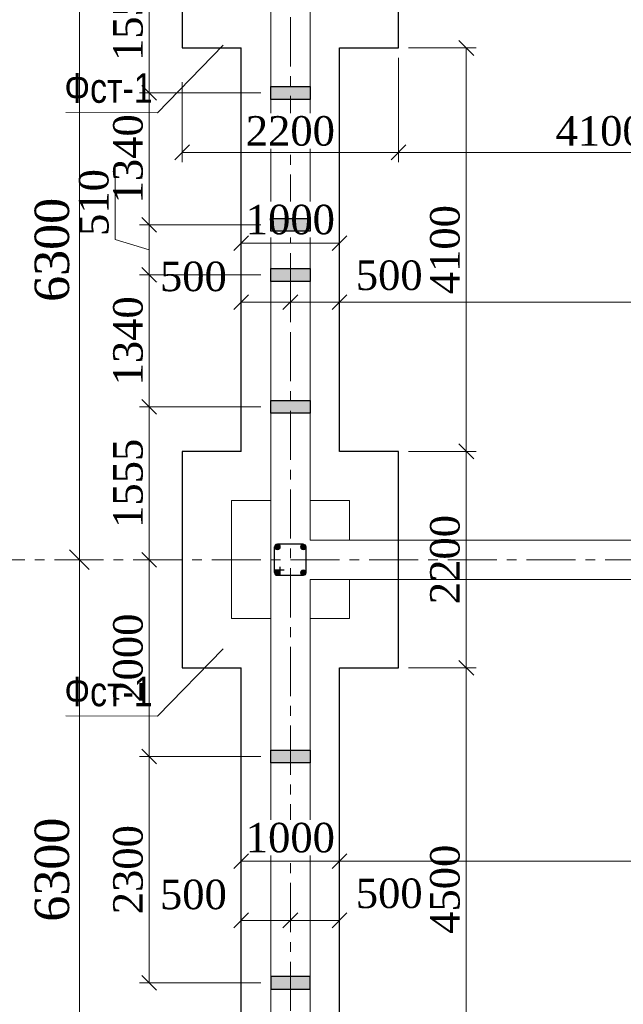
# Model space of a CAD drawing. Header units: millimetres. Extents: x 2063114 to 14983986, y -126020516 to 213791.
# Tile 682 of 731: x 2408245 to 2414384, y -64173 to -54166. Entities that reach past the tile are written whole.
import ezdxf

# ---------------------------------------------------------------- set-up
doc = ezdxf.new("R2010")
doc.units = ezdxf.units.MM
doc.linetypes.add('CENTERX2', pattern=[4, 2.5, -0.5, 0.5, -0.5])
doc.layers.get('Defpoints').update_dxf_attribs({"color": 6, "lineweight": 35})
for name, color, linetype, lineweight in [('.', 7, 'Continuous', 15), ('TEXT', 7, 'Continuous', 30), ('АСО-оси', 24, 'CENTERX2', 20), ('АСО-Размеры-цепочки', 7, 'Continuous', 13), ('раз.нар', 250, 'Continuous', 20), ('Стена', 7, 'Continuous', 35), ('СТЕНЫ', 7, 'Continuous', 20)]:
    doc.layers.add(name, color=color, linetype=linetype, lineweight=lineweight)
doc.layers.add('YQ_DIM', color=3, linetype='Continuous')
doc.styles.add('SIMPLEX', font='times.ttf', dxfattribs={"width": 0.7})
doc.styles.get("Standard").update_dxf_attribs({"font": 'arial.ttf'})
doc.styles.add('stile1', font='ARIALN.TTF')
doc.styles.add('TIMES', font='times.ttf')
doc.styles.add('Times New Roman', font='times.ttf')
doc.dimstyles.new('Dim(100)', dxfattribs={"dimscale": 100, "dimtxt": 3.5, "dimasz": 2, "dimexe": 2, "dimexo": 2, "dimgap": 1, "dimtad": 1, "dimdec": 0, "dimdsep": 46, "dimtxsty": 'SIMPLEX', "dimblk": 'OBLIQUE', "dimcen": 2.5, "dimdle": 1.5, "dimclrd": 256, "dimclre": 256, "dimclrt": 256, "dimadec": 0, "dimazin": 0, "dimtfac": 0.75, "dimtdec": 0, "dimtmove": 1, "dimatfit": 3, "dimfxl": 1, "dimtolj": 1, "dimtzin": 0, "dimlwd": -1, "dimlwe": -1, "dimarcsym": 0})
doc.dimstyles.new('Миржалол100', dxfattribs={"dimtxt": 300, "dimasz": 150, "dimexe": 100, "dimexo": 100, "dimgap": 63, "dimtad": 1, "dimdec": 0, "dimtxsty": 'Times New Roman', "dimblk": 'OBLIQUE', "dimcen": 100, "dimclrd": 256, "dimclre": 256, "dimclrt": 256, "dimadec": 0, "dimazin": 0, "dimtfac": 1, "dimtdec": 0, "dimtmove": 1, "dimatfit": 3, "dimfxl": 800, "dimlwd": 13, "dimlwe": 13, "dimarcsym": 0})

# ---------------------------------------------------------------- blocks, each defined once
blk = doc.blocks.new('_Oblique')
at = {"color": 0, "linetype": 'ByBlock', "lineweight": -2}
blk.add_line((-0.5, -0.5), (0.5, 0.5), dxfattribs=at)
blk = doc.blocks.new('*D4205')
at = {"layer": 'Defpoints', "color": 0, "transparency": 16777216}
for p in [(2408853, -53355), (2408853, -59655), (2408891, -59655)]:
    blk.add_point(p, dxfattribs=at)
at = {"layer": 'АСО-Размеры-цепочки', "transparency": 16777216}
for p, q in [((2408853, -53205), (2408853, -59805)), ((2409053, -53355), (2409053, -53355)), ((2408691, -59655), (2408653, -59655))]:
    blk.add_line(p, q, dxfattribs=at)
at = {"layer": 'АСО-Размеры-цепочки', "transparency": 16777216, "xscale": 200, "yscale": 200, "zscale": 200}
for p, rotation in [((2408853, -53355), 90), ((2408853, -59655), 270)]:
    blk.add_blockref('_Oblique', p, dxfattribs=dict(at, rotation=rotation))
at = {"layer": 'АСО-Размеры-цепочки', "transparency": 16777216, "insert": (2408575, -56505), "char_height": 350, "attachment_point": 5, "rotation": 90, "style": 'TIMES'}
blk.add_mtext('\\A1;6300', dxfattribs=at)
blk = doc.blocks.new('*D4212')
at = {"layer": 'Defpoints', "color": 0, "transparency": 16777216}
for p in [(2409019, -59655), (2408853, -65955), (2408892, -65955)]:
    blk.add_point(p, dxfattribs=at)
at = {"layer": 'АСО-Размеры-цепочки', "transparency": 16777216}
for p, q in [((2408853, -59505), (2408853, -66105)), ((2408819, -59655), (2408653, -59655)), ((2408692, -65955), (2408653, -65955))]:
    blk.add_line(p, q, dxfattribs=at)
at = {"layer": 'АСО-Размеры-цепочки', "transparency": 16777216, "xscale": 200, "yscale": 200, "zscale": 200}
for p, rotation in [((2408853, -59655), 90), ((2408853, -65955), 270)]:
    blk.add_blockref('_Oblique', p, dxfattribs=dict(at, rotation=rotation))
at = {"layer": 'АСО-Размеры-цепочки', "lineweight": 9, "transparency": 16777216, "insert": (2408575, -62805), "char_height": 350, "attachment_point": 5, "rotation": 90, "style": 'TIMES'}
blk.add_mtext('\\A1;6300', dxfattribs=at)
blk = doc.blocks.new('*D4213')
at = {"layer": 'Defpoints', "color": 0, "transparency": 16777216}
for p in [(2408456, -47055), (2408058, -65955), (2408264, -65955)]:
    blk.add_point(p, dxfattribs=at)
at = {"layer": 'АСО-Размеры-цепочки', "transparency": 16777216}
for p, q in [((2408058, -46905), (2408058, -66105)), ((2408256, -47055), (2407858, -47055)), ((2408064, -65955), (2407858, -65955))]:
    blk.add_line(p, q, dxfattribs=at)
at = {"layer": 'АСО-Размеры-цепочки', "transparency": 16777216, "xscale": 200, "yscale": 200, "zscale": 200}
for p, rotation in [((2408058, -47055), 90), ((2408058, -65955), 270)]:
    blk.add_blockref('_Oblique', p, dxfattribs=dict(at, rotation=rotation))
at = {"layer": 'АСО-Размеры-цепочки', "lineweight": 9, "transparency": 16777216, "insert": (2407780, -56505), "char_height": 350, "attachment_point": 5, "rotation": 90, "style": 'TIMES'}
blk.add_mtext('\\A1;18900', dxfattribs=at)
blk = doc.blocks.new('*D4254')
at = {"lineweight": 13, "transparency": 16777216}
for p, q in [((2411498, -62313), (2411498, -62819)), ((2423098, -62313), (2423098, -62819)), ((2411498, -62719), (2423098, -62719))]:
    blk.add_line(p, q, dxfattribs=at)
at = {"layer": 'Defpoints', "color": 0, "linetype": 'ByBlock', "transparency": 16777216}
for p in [(2411498, -62213), (2423098, -62213), (2423098, -62719)]:
    blk.add_point(p, dxfattribs=at)
at = {"linetype": 'ByBlock', "lineweight": 13, "transparency": 16777216, "xscale": 150, "yscale": 150, "zscale": 150, "rotation": 180}
blk.add_blockref('_Oblique', (2411498, -62719), dxfattribs=at)
at = {"linetype": 'ByBlock', "lineweight": 13, "transparency": 16777216, "xscale": 150, "yscale": 150, "zscale": 150}
blk.add_blockref('_Oblique', (2423098, -62719), dxfattribs=at)
at = {"linetype": 'ByBlock', "lineweight": 30, "transparency": 16777216, "insert": (2417298, -62503), "char_height": 300, "attachment_point": 5, "style": 'Times New Roman', "bg_fill": 3, "box_fill_scale": 1.1, "bg_fill_color": 256, "bg_fill_true_color": 13158600, "bg_fill_transparency": 0}
blk.add_mtext('11600', dxfattribs=at)
blk = doc.blocks.new('*D4276')
at = {"lineweight": 13, "transparency": 16777216}
for p, q in [((2410498, -62569), (2410498, -62819)), ((2411498, -62555), (2411498, -62819)), ((2410498, -62719), (2411498, -62719))]:
    blk.add_line(p, q, dxfattribs=at)
at = {"layer": 'Defpoints', "color": 0, "linetype": 'ByBlock', "transparency": 16777216}
for p in [(2410498, -62469), (2411498, -62455), (2411498, -62719)]:
    blk.add_point(p, dxfattribs=at)
at = {"linetype": 'ByBlock', "lineweight": 30, "transparency": 16777216, "insert": (2410998, -62481), "char_height": 300, "attachment_point": 5, "style": 'Times New Roman', "bg_fill": 3, "box_fill_scale": 1.1, "bg_fill_color": 256, "bg_fill_true_color": 13158600, "bg_fill_transparency": 0}
blk.add_mtext('1000', dxfattribs=at)
at = {"linetype": 'ByBlock', "lineweight": 13, "transparency": 16777216, "xscale": 150, "yscale": 150, "zscale": 150, "rotation": 180}
blk.add_blockref('_Oblique', (2410498, -62719), dxfattribs=at)
at = {"linetype": 'ByBlock', "lineweight": 13, "transparency": 16777216, "xscale": 150, "yscale": 150, "zscale": 150}
blk.add_blockref('_Oblique', (2411498, -62719), dxfattribs=at)
blk = doc.blocks.new('*D4277')
at = {"lineweight": 13, "transparency": 16777216}
for p, q in [((2410998, -63109), (2410998, -63420)), ((2411498, -63104), (2411498, -63420)), ((2410998, -63320), (2411498, -63320))]:
    blk.add_line(p, q, dxfattribs=at)
at = {"layer": 'Defpoints', "color": 0, "linetype": 'ByBlock', "transparency": 16777216}
for p in [(2410998, -63009), (2411498, -63004), (2411498, -63320)]:
    blk.add_point(p, dxfattribs=at)
at = {"linetype": 'ByBlock', "lineweight": 13, "transparency": 16777216, "xscale": 150, "yscale": 150, "zscale": 150, "rotation": 180}
blk.add_blockref('_Oblique', (2410998, -63320), dxfattribs=at)
at = {"linetype": 'ByBlock', "lineweight": 13, "transparency": 16777216, "xscale": 150, "yscale": 150, "zscale": 150}
blk.add_blockref('_Oblique', (2411498, -63320), dxfattribs=at)
at = {"linetype": 'ByBlock', "lineweight": 30, "transparency": 16777216, "insert": (2412003, -63047), "char_height": 300, "attachment_point": 5, "style": 'Times New Roman', "bg_fill": 3, "box_fill_scale": 1.1, "bg_fill_color": 256, "bg_fill_true_color": 13158600, "bg_fill_transparency": 0}
blk.add_mtext('500', dxfattribs=at)
blk = doc.blocks.new('*D4278')
at = {"lineweight": 13, "transparency": 16777216}
for p, q in [((2410498, -63120), (2410498, -63420)), ((2410998, -63109), (2410998, -63420)), ((2410998, -63320), (2410498, -63320))]:
    blk.add_line(p, q, dxfattribs=at)
at = {"layer": 'Defpoints', "color": 0, "linetype": 'ByBlock', "transparency": 16777216}
for p in [(2410498, -63020), (2410998, -63009), (2410498, -63320)]:
    blk.add_point(p, dxfattribs=at)
at = {"linetype": 'ByBlock', "lineweight": 13, "transparency": 16777216, "xscale": 150, "yscale": 150, "zscale": 150, "rotation": 180}
blk.add_blockref('_Oblique', (2410498, -63320), dxfattribs=at)
at = {"linetype": 'ByBlock', "lineweight": 13, "transparency": 16777216, "xscale": 150, "yscale": 150, "zscale": 150}
blk.add_blockref('_Oblique', (2410998, -63320), dxfattribs=at)
at = {"linetype": 'ByBlock', "lineweight": 30, "transparency": 16777216, "insert": (2410012, -63059), "char_height": 300, "attachment_point": 5, "style": 'Times New Roman', "bg_fill": 3, "box_fill_scale": 1.1, "bg_fill_color": 256, "bg_fill_true_color": 13158600, "bg_fill_transparency": 0}
blk.add_mtext('500', dxfattribs=at)
blk = doc.blocks.new('*D4293')
at = {"lineweight": 13, "transparency": 16777216}
for p, q in [((2411498, -56540), (2411498, -57137)), ((2438598, -56603), (2438598, -57137)), ((2438598, -57037), (2411498, -57037))]:
    blk.add_line(p, q, dxfattribs=at)
at = {"layer": 'Defpoints', "color": 0, "linetype": 'ByBlock', "transparency": 16777216}
for p in [(2411498, -56440), (2438598, -56503), (2411498, -57037)]:
    blk.add_point(p, dxfattribs=at)
at = {"linetype": 'ByBlock', "lineweight": 13, "transparency": 16777216, "xscale": 150, "yscale": 150, "zscale": 150, "rotation": 180}
blk.add_blockref('_Oblique', (2411498, -57037), dxfattribs=at)
at = {"linetype": 'ByBlock', "lineweight": 13, "transparency": 16777216, "xscale": 150, "yscale": 150, "zscale": 150}
blk.add_blockref('_Oblique', (2438598, -57037), dxfattribs=at)
at = {"linetype": 'ByBlock', "lineweight": 30, "transparency": 16777216, "insert": (2425048, -56821), "char_height": 300, "attachment_point": 5, "style": 'Times New Roman', "bg_fill": 3, "box_fill_scale": 1.1, "bg_fill_color": 256, "bg_fill_true_color": 13158600, "bg_fill_transparency": 0}
blk.add_mtext('27100', dxfattribs=at)
blk = doc.blocks.new('*D4294')
at = {"lineweight": 13, "transparency": 16777216}
for p, q in [((2410498, -56287), (2410498, -56537)), ((2411498, -56272), (2411498, -56537)), ((2410498, -56437), (2411498, -56437))]:
    blk.add_line(p, q, dxfattribs=at)
at = {"layer": 'Defpoints', "color": 0, "linetype": 'ByBlock', "transparency": 16777216}
for p in [(2410498, -56187), (2411498, -56172), (2411498, -56437)]:
    blk.add_point(p, dxfattribs=at)
at = {"linetype": 'ByBlock', "lineweight": 30, "transparency": 16777216, "insert": (2410998, -56199), "char_height": 300, "attachment_point": 5, "style": 'Times New Roman', "bg_fill": 3, "box_fill_scale": 1.1, "bg_fill_color": 256, "bg_fill_true_color": 13158600, "bg_fill_transparency": 0}
blk.add_mtext('1000', dxfattribs=at)
at = {"linetype": 'ByBlock', "lineweight": 13, "transparency": 16777216, "xscale": 150, "yscale": 150, "zscale": 150, "rotation": 180}
blk.add_blockref('_Oblique', (2410498, -56437), dxfattribs=at)
at = {"linetype": 'ByBlock', "lineweight": 13, "transparency": 16777216, "xscale": 150, "yscale": 150, "zscale": 150}
blk.add_blockref('_Oblique', (2411498, -56437), dxfattribs=at)
blk = doc.blocks.new('*D4295')
at = {"lineweight": 13, "transparency": 16777216}
for p, q in [((2410998, -56826), (2410998, -57137)), ((2411498, -56822), (2411498, -57137)), ((2410998, -57037), (2411498, -57037))]:
    blk.add_line(p, q, dxfattribs=at)
at = {"layer": 'Defpoints', "color": 0, "linetype": 'ByBlock', "transparency": 16777216}
for p in [(2410998, -56726), (2411498, -56722), (2411498, -57037)]:
    blk.add_point(p, dxfattribs=at)
at = {"linetype": 'ByBlock', "lineweight": 13, "transparency": 16777216, "xscale": 150, "yscale": 150, "zscale": 150, "rotation": 180}
blk.add_blockref('_Oblique', (2410998, -57037), dxfattribs=at)
at = {"linetype": 'ByBlock', "lineweight": 13, "transparency": 16777216, "xscale": 150, "yscale": 150, "zscale": 150}
blk.add_blockref('_Oblique', (2411498, -57037), dxfattribs=at)
at = {"linetype": 'ByBlock', "lineweight": 30, "transparency": 16777216, "insert": (2412003, -56765), "char_height": 300, "attachment_point": 5, "style": 'Times New Roman', "bg_fill": 3, "box_fill_scale": 1.1, "bg_fill_color": 256, "bg_fill_true_color": 13158600, "bg_fill_transparency": 0}
blk.add_mtext('500', dxfattribs=at)
blk = doc.blocks.new('*D4296')
at = {"lineweight": 13, "transparency": 16777216}
for p, q in [((2410498, -56838), (2410498, -57137)), ((2410998, -56826), (2410998, -57137)), ((2410998, -57037), (2410498, -57037))]:
    blk.add_line(p, q, dxfattribs=at)
at = {"layer": 'Defpoints', "color": 0, "linetype": 'ByBlock', "transparency": 16777216}
for p in [(2410498, -56738), (2410998, -56726), (2410498, -57037)]:
    blk.add_point(p, dxfattribs=at)
at = {"linetype": 'ByBlock', "lineweight": 13, "transparency": 16777216, "xscale": 150, "yscale": 150, "zscale": 150, "rotation": 180}
blk.add_blockref('_Oblique', (2410498, -57037), dxfattribs=at)
at = {"linetype": 'ByBlock', "lineweight": 13, "transparency": 16777216, "xscale": 150, "yscale": 150, "zscale": 150}
blk.add_blockref('_Oblique', (2410998, -57037), dxfattribs=at)
at = {"linetype": 'ByBlock', "lineweight": 30, "transparency": 16777216, "insert": (2410012, -56777), "char_height": 300, "attachment_point": 5, "style": 'Times New Roman', "bg_fill": 3, "box_fill_scale": 1.1, "bg_fill_color": 256, "bg_fill_true_color": 13158600, "bg_fill_transparency": 0}
blk.add_mtext('500', dxfattribs=at)
blk = doc.blocks.new('*D4297')
at = {"lineweight": 13, "transparency": 16777216}
for p, q in [((2409898, -54800), (2409898, -55614)), ((2412098, -54800), (2412098, -55614)), ((2409898, -55514), (2412098, -55514))]:
    blk.add_line(p, q, dxfattribs=at)
at = {"layer": 'Defpoints', "color": 0, "linetype": 'ByBlock', "transparency": 16777216}
for p in [(2409898, -54700), (2412098, -54700), (2412098, -55514)]:
    blk.add_point(p, dxfattribs=at)
at = {"linetype": 'ByBlock', "lineweight": 13, "transparency": 16777216, "xscale": 150, "yscale": 150, "zscale": 150, "rotation": 180}
blk.add_blockref('_Oblique', (2409898, -55514), dxfattribs=at)
at = {"linetype": 'ByBlock', "lineweight": 13, "transparency": 16777216, "xscale": 150, "yscale": 150, "zscale": 150}
blk.add_blockref('_Oblique', (2412098, -55514), dxfattribs=at)
at = {"linetype": 'ByBlock', "lineweight": 30, "transparency": 16777216, "insert": (2410998, -55298), "char_height": 300, "attachment_point": 5, "style": 'Times New Roman', "bg_fill": 3, "box_fill_scale": 1.1, "bg_fill_color": 256, "bg_fill_true_color": 13158600, "bg_fill_transparency": 0}
blk.add_mtext('2200', dxfattribs=at)
blk = doc.blocks.new('SM-1')
at = {"layer": '.'}
h = blk.add_hatch(color=0, dxfattribs=at)
h.dxf.hatch_style = 1
h.paths.add_polyline_path([(65, 200), (-65, 200), (-65, 0), (65, 0)])
h.paths.add_polyline_path([(65, 0), (-65, 0), (-65, -200), (65, -200)])
at = {"color": 0, "ltscale": 10}
blk.add_lwpolyline([(-65, 200), (65, 200), (65, -200), (-65, -200)], close=True, dxfattribs=at)
blk = doc.blocks.new('*D4442')
at = {"layer": 'Defpoints', "color": 0, "transparency": 16777216}
for p in [(2410398, -53355), (2409563, -54910), (2410798, -54910)]:
    blk.add_point(p, dxfattribs=at)
at = {"layer": 'YQ_DIM', "linetype": 'Continuous', "lineweight": 13, "transparency": 16777216}
for p, q in [((2410298, -53355), (2409463, -53355)), ((2409563, -53355), (2409563, -54910)), ((2410698, -54910), (2409463, -54910))]:
    blk.add_line(p, q, dxfattribs=at)
at = {"layer": 'YQ_DIM', "lineweight": 13, "transparency": 16777216, "xscale": 150, "yscale": 150, "zscale": 150}
for p, rotation in [((2409563, -53355), 90), ((2409563, -54910), 270)]:
    blk.add_blockref('_Oblique', p, dxfattribs=dict(at, rotation=rotation))
at = {"layer": 'YQ_DIM', "lineweight": 30, "transparency": 16777216, "insert": (2409348, -54133), "char_height": 300, "attachment_point": 5, "rotation": 90, "style": 'Times New Roman'}
blk.add_mtext('1555', dxfattribs=at)
blk = doc.blocks.new('*D4443')
at = {"layer": 'Defpoints', "color": 0, "transparency": 16777216}
for p in [(2410798, -54910), (2409563, -56250), (2410798, -56250)]:
    blk.add_point(p, dxfattribs=at)
at = {"layer": 'YQ_DIM', "linetype": 'Continuous', "lineweight": 13, "transparency": 16777216}
for p, q in [((2410698, -54910), (2409463, -54910)), ((2409563, -54910), (2409563, -56250)), ((2410698, -56250), (2409463, -56250))]:
    blk.add_line(p, q, dxfattribs=at)
at = {"layer": 'YQ_DIM', "lineweight": 13, "transparency": 16777216, "xscale": 150, "yscale": 150, "zscale": 150}
for p, rotation in [((2409563, -54910), 90), ((2409563, -56250), 270)]:
    blk.add_blockref('_Oblique', p, dxfattribs=dict(at, rotation=rotation))
at = {"layer": 'YQ_DIM', "lineweight": 30, "transparency": 16777216, "insert": (2409348, -55580), "char_height": 300, "attachment_point": 5, "rotation": 90, "style": 'Times New Roman'}
blk.add_mtext('1340', dxfattribs=at)
blk = doc.blocks.new('*D4444')
at = {"layer": 'Defpoints', "color": 0, "transparency": 16777216}
for p in [(2410798, -56250), (2409563, -56760), (2410798, -56760)]:
    blk.add_point(p, dxfattribs=at)
at = {"layer": 'YQ_DIM', "linetype": 'Continuous', "lineweight": 13, "transparency": 16777216}
for p, q in [((2409216, -56401), (2409216, -55648)), ((2410698, -56250), (2409463, -56250)), ((2409563, -56250), (2409563, -56760)), ((2409563, -56505), (2409216, -56401)), ((2410698, -56760), (2409463, -56760))]:
    blk.add_line(p, q, dxfattribs=at)
at = {"layer": 'YQ_DIM', "lineweight": 13, "transparency": 16777216, "xscale": 150, "yscale": 150, "zscale": 150}
for p, rotation in [((2409563, -56250), 90), ((2409563, -56760), 270)]:
    blk.add_blockref('_Oblique', p, dxfattribs=dict(at, rotation=rotation))
at = {"layer": 'YQ_DIM', "lineweight": 30, "transparency": 16777216, "insert": (2409001, -56024), "char_height": 300, "attachment_point": 5, "rotation": 90, "style": 'Times New Roman'}
blk.add_mtext('510', dxfattribs=at)
blk = doc.blocks.new('*D4445')
at = {"layer": 'Defpoints', "color": 0, "transparency": 16777216}
for p in [(2410798, -56760), (2409563, -58100), (2410798, -58100)]:
    blk.add_point(p, dxfattribs=at)
at = {"layer": 'YQ_DIM', "linetype": 'Continuous', "lineweight": 13, "transparency": 16777216}
for p, q in [((2410698, -56760), (2409463, -56760)), ((2409563, -56760), (2409563, -58100)), ((2410698, -58100), (2409463, -58100))]:
    blk.add_line(p, q, dxfattribs=at)
at = {"layer": 'YQ_DIM', "lineweight": 13, "transparency": 16777216, "xscale": 150, "yscale": 150, "zscale": 150}
for p, rotation in [((2409563, -56760), 90), ((2409563, -58100), 270)]:
    blk.add_blockref('_Oblique', p, dxfattribs=dict(at, rotation=rotation))
at = {"layer": 'YQ_DIM', "lineweight": 30, "transparency": 16777216, "insert": (2409348, -57430), "char_height": 300, "attachment_point": 5, "rotation": 90, "style": 'Times New Roman'}
blk.add_mtext('1340', dxfattribs=at)
blk = doc.blocks.new('*D4446')
at = {"layer": 'Defpoints', "color": 0, "transparency": 16777216}
for p in [(2410798, -58100), (2409563, -59655), (2409898, -59655)]:
    blk.add_point(p, dxfattribs=at)
at = {"layer": 'YQ_DIM', "linetype": 'Continuous', "lineweight": 13, "transparency": 16777216}
for p, q in [((2410698, -58100), (2409463, -58100)), ((2409563, -58100), (2409563, -59655)), ((2409798, -59655), (2409463, -59655))]:
    blk.add_line(p, q, dxfattribs=at)
at = {"layer": 'YQ_DIM', "lineweight": 13, "transparency": 16777216, "xscale": 150, "yscale": 150, "zscale": 150}
for p, rotation in [((2409563, -58100), 90), ((2409563, -59655), 270)]:
    blk.add_blockref('_Oblique', p, dxfattribs=dict(at, rotation=rotation))
at = {"layer": 'YQ_DIM', "lineweight": 30, "transparency": 16777216, "insert": (2409348, -58878), "char_height": 300, "attachment_point": 5, "rotation": 90, "style": 'Times New Roman'}
blk.add_mtext('1555', dxfattribs=at)
blk = doc.blocks.new('*D4410')
at = {"lineweight": 13, "transparency": 16777216}
for p, q in [((2412098, -54553), (2412098, -55614)), ((2416198, -54555), (2416198, -55614)), ((2416198, -55514), (2412098, -55514))]:
    blk.add_line(p, q, dxfattribs=at)
at = {"layer": 'Defpoints', "color": 0, "transparency": 16777216}
for p in [(2412098, -54453), (2416198, -54455), (2412098, -55514)]:
    blk.add_point(p, dxfattribs=at)
at = {"lineweight": 13, "transparency": 16777216, "xscale": 150, "yscale": 150, "zscale": 150, "rotation": 180}
blk.add_blockref('_Oblique', (2412098, -55514), dxfattribs=at)
at = {"lineweight": 13, "transparency": 16777216, "xscale": 150, "yscale": 150, "zscale": 150}
blk.add_blockref('_Oblique', (2416198, -55514), dxfattribs=at)
at = {"lineweight": 30, "transparency": 16777216, "insert": (2414148, -55298), "char_height": 300, "attachment_point": 5, "style": 'Times New Roman', "bg_fill": 3, "box_fill_scale": 1.1, "bg_fill_color": 256, "bg_fill_true_color": 13158600, "bg_fill_transparency": 0}
blk.add_mtext('4100', dxfattribs=at)
blk = doc.blocks.new('*D4413')
at = {"layer": 'Defpoints', "color": 0, "transparency": 16777216}
for p in [(2412098, -54453), (2412787, -54453), (2412098, -58553)]:
    blk.add_point(p, dxfattribs=at)
at = {"layer": 'YQ_DIM', "linetype": 'Continuous', "lineweight": 13, "transparency": 16777216}
for p, q in [((2412198, -54453), (2412887, -54453)), ((2412787, -58553), (2412787, -54453)), ((2412198, -58553), (2412887, -58553))]:
    blk.add_line(p, q, dxfattribs=at)
at = {"layer": 'YQ_DIM', "lineweight": 13, "transparency": 16777216, "xscale": 150, "yscale": 150, "zscale": 150}
for p, rotation in [((2412787, -54453), 90), ((2412787, -58553), 270)]:
    blk.add_blockref('_Oblique', p, dxfattribs=dict(at, rotation=rotation))
at = {"layer": 'YQ_DIM', "lineweight": 30, "transparency": 16777216, "insert": (2412571, -56503), "char_height": 300, "attachment_point": 5, "rotation": 90, "style": 'Times New Roman'}
blk.add_mtext('4100', dxfattribs=at)
blk = doc.blocks.new('*D4415')
at = {"layer": 'Defpoints', "color": 0, "transparency": 16777216}
for p in [(2412098, -58553), (2412098, -60753), (2412787, -60753)]:
    blk.add_point(p, dxfattribs=at)
at = {"layer": 'YQ_DIM', "linetype": 'Continuous', "lineweight": 13, "transparency": 16777216}
for p, q in [((2412198, -58553), (2412887, -58553)), ((2412787, -58553), (2412787, -60753)), ((2412198, -60753), (2412887, -60753))]:
    blk.add_line(p, q, dxfattribs=at)
at = {"layer": 'YQ_DIM', "lineweight": 13, "transparency": 16777216, "xscale": 150, "yscale": 150, "zscale": 150}
for p, rotation in [((2412787, -58553), 90), ((2412787, -60753), 270)]:
    blk.add_blockref('_Oblique', p, dxfattribs=dict(at, rotation=rotation))
at = {"layer": 'YQ_DIM', "lineweight": 30, "transparency": 16777216, "insert": (2412571, -59653), "char_height": 300, "attachment_point": 5, "rotation": 90, "style": 'Times New Roman'}
blk.add_mtext('2200', dxfattribs=at)
blk = doc.blocks.new('*D4416')
at = {"layer": 'Defpoints', "color": 0, "transparency": 16777216}
for p in [(2412098, -60753), (2412536, -65255), (2412787, -65255)]:
    blk.add_point(p, dxfattribs=at)
at = {"layer": 'YQ_DIM', "linetype": 'Continuous', "lineweight": 13, "transparency": 16777216}
for p, q in [((2412198, -60753), (2412887, -60753)), ((2412787, -60753), (2412787, -65255)), ((2412636, -65255), (2412887, -65255))]:
    blk.add_line(p, q, dxfattribs=at)
at = {"layer": 'YQ_DIM', "lineweight": 13, "transparency": 16777216, "xscale": 150, "yscale": 150, "zscale": 150}
for p, rotation in [((2412787, -60753), 90), ((2412787, -65255), 270)]:
    blk.add_blockref('_Oblique', p, dxfattribs=dict(at, rotation=rotation))
at = {"layer": 'YQ_DIM', "lineweight": 30, "transparency": 16777216, "insert": (2412571, -63004), "char_height": 300, "attachment_point": 5, "rotation": 90, "style": 'Times New Roman'}
blk.add_mtext('4500', dxfattribs=at)
blk = doc.blocks.new('*D4466')
at = {"layer": 'Defpoints', "color": 0, "transparency": 16777216}
for p in [(2409898, -59655), (2409563, -61655), (2410798, -61655)]:
    blk.add_point(p, dxfattribs=at)
at = {"layer": 'YQ_DIM', "linetype": 'Continuous', "lineweight": 13, "transparency": 16777216}
for p, q in [((2409798, -59655), (2409463, -59655)), ((2409563, -59655), (2409563, -61655)), ((2410698, -61655), (2409463, -61655))]:
    blk.add_line(p, q, dxfattribs=at)
at = {"layer": 'YQ_DIM', "lineweight": 13, "transparency": 16777216, "xscale": 150, "yscale": 150, "zscale": 150}
for p, rotation in [((2409563, -59655), 90), ((2409563, -61655), 270)]:
    blk.add_blockref('_Oblique', p, dxfattribs=dict(at, rotation=rotation))
at = {"layer": 'YQ_DIM', "lineweight": 30, "transparency": 16777216, "insert": (2409348, -60655), "char_height": 300, "attachment_point": 5, "rotation": 90, "style": 'Times New Roman'}
blk.add_mtext('2000', dxfattribs=at)
blk = doc.blocks.new('*D4467')
at = {"layer": 'Defpoints', "color": 0, "transparency": 16777216}
for p in [(2410798, -61655), (2409563, -63955), (2410798, -63955)]:
    blk.add_point(p, dxfattribs=at)
at = {"layer": 'YQ_DIM', "linetype": 'Continuous', "lineweight": 13, "transparency": 16777216}
for p, q in [((2410698, -61655), (2409463, -61655)), ((2409563, -61655), (2409563, -63955)), ((2410698, -63955), (2409463, -63955))]:
    blk.add_line(p, q, dxfattribs=at)
at = {"layer": 'YQ_DIM', "lineweight": 13, "transparency": 16777216, "xscale": 150, "yscale": 150, "zscale": 150}
for p, rotation in [((2409563, -61655), 90), ((2409563, -63955), 270)]:
    blk.add_blockref('_Oblique', p, dxfattribs=dict(at, rotation=rotation))
at = {"layer": 'YQ_DIM', "lineweight": 30, "transparency": 16777216, "insert": (2409348, -62805), "char_height": 300, "attachment_point": 5, "rotation": 90, "style": 'Times New Roman'}
blk.add_mtext('2300', dxfattribs=at)

msp = doc.modelspace()

# ---------------------------------------------------------------- hatches: boundary and pattern name
at = {"layer": '.'}
h = msp.add_hatch(color=251, dxfattribs=at)
h.dxf.hatch_style = 1
h.paths.add_polyline_path([(2410891.93716, -59536.76112, 0.1154889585), (2410894.9286, -59523.98269, 0.5406689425), (2410854.61721, -59497.60108)])
h.paths.add_polyline_path([(2410886.09671, -59544.7314, 0.0864494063), (2410891.93716, -59536.76112), (2410854.61721, -59497.60108, 0.0802540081), (2410846.89635, -59502.57142)])
h.paths.add_polyline_path([(2410846.89635, -59502.57142, 0.2127919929), (2410837.35187, -59523.98269, 0.6611642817), (2410886.09671, -59544.7314)])
h = msp.add_hatch(color=251, dxfattribs=at)
h.dxf.hatch_style = 1
h.paths.add_polyline_path([(2411116.05181, -59500.74022), (2411154.39132, -59541.25986, 0.141630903), (2411158.83121, -59525.90012, 0.5719973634)])
h.paths.add_polyline_path([(2411116.05181, -59500.74022, 0.056217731), (2411110.79896, -59504.48885), (2411149.99932, -59546.64882, 0.0605934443), (2411154.39132, -59541.25986)])
h.paths.add_polyline_path([(2411110.79896, -59504.48885, 0.2127919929), (2411101.25449, -59525.90012, 0.6611642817), (2411149.99932, -59546.64882)])
h = msp.add_hatch(color=251, dxfattribs=at)
h.dxf.hatch_style = 1
h.paths.add_polyline_path([(2410852.32079, -59763.18443), (2410890.6603, -59803.70407, 0.141630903), (2410895.10018, -59788.34433, 0.5719973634)])
h.paths.add_polyline_path([(2410852.32079, -59763.18443, 0.056217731), (2410847.06793, -59766.93306), (2410886.2683, -59809.09303, 0.0605934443), (2410890.6603, -59803.70407)])
h.paths.add_polyline_path([(2410847.06793, -59766.93306, 0.2127919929), (2410837.52346, -59788.34433, 0.6611642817), (2410886.2683, -59809.09303)])
h = msp.add_hatch(color=251, dxfattribs=at)
h.dxf.hatch_style = 1
h.paths.add_polyline_path([(2411116.05183, -59762.16595), (2411154.39134, -59802.68559, 0.141630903), (2411158.83123, -59787.32585, 0.5719973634)])
h.paths.add_polyline_path([(2411116.05183, -59762.16595, 0.056217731), (2411110.79898, -59765.91458), (2411149.99934, -59808.07456, 0.0605934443), (2411154.39134, -59802.68559)])
h.paths.add_polyline_path([(2411110.79898, -59765.91458, 0.2127919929), (2411101.25451, -59787.32585, 0.6611642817), (2411149.99934, -59808.07456)])

# ---------------------------------------------------------------- linework, layer by layer
at = {"layer": 'АСО-оси', "ltscale": 200}
for p, q in [((2410998.00576, -46140.12005), (2410998.00576, -69152.99708)), ((2440298.00576, -59655.29469), (2407891.43595, -59655.29469))]:
    msp.add_line(p, q, dxfattribs=at)
at = {"layer": 'раз.нар', "lineweight": 30}
for p, q in [((2410837.35207, -59785.3082), (2410837.35205, -59523.88246)), ((2411129.87128, -59496.21276), (2410866.14024, -59495.19433)), ((2411158.65966, -59786.42686), (2411158.65964, -59525.00112)), ((2410895.70652, -59816.11951), (2410895.70652, -59726.86644)), ((2410838.1298, -59758.54279), (2410933.27651, -59758.54279)), ((2411129.87131, -59815.21522), (2410866.14026, -59816.23369))]:
    msp.add_line(p, q, dxfattribs=at)
at = {"layer": 'раз.нар', "color": 0}
msp.add_line((2409647.47679, -61245.67848), (2410312.89705, -60558.60592), dxfattribs=at)
at = {"layer": 'раз.нар', "color": 7, "lineweight": 30}
for points in [[(2410498.00576, -52253.1773), (2409898.00576, -52253.1773), (2409898.00576, -54453.1773), (2410498.00576, -54453.1773)], [(2411498.00576, -54453.1773), (2412098.00576, -54453.1773), (2412098.00576, -52253.1773), (2411498.00576, -52253.2173)], [(2410498.00576, -58553.2173), (2410498.00576, -54453.1373)], [(2411498.00576, -58553.2173), (2411498.00576, -54453.1373)], [(2410498.00576, -58553.2173), (2409898.04576, -58553.2173), (2409898.04576, -60753.1373), (2410498.00576, -60753.1373)], [(2411498.00576, -60753.1773), (2412098.00576, -60753.1773), (2412098.00576, -58553.1773), (2411498.00576, -58553.2173)], [(2418398.00576, -60455.29469), (2423098.00576, -60455.29469), (2423098.00576, -65255.29469), (2411498.00576, -65255.29469), (2411498.00576, -60753.1373)], [(2439598.00576, -60753.1373), (2439598.00576, -66655.1773), (2410498.00576, -66655.1773), (2410498.00576, -60753.1373)]]:
    msp.add_lwpolyline(points, dxfattribs=at)
at = {"layer": 'раз.нар'}
for centre in [(2410866.14024, -59523.98269), (2411129.87128, -59525.00112), (2410866.14026, -59787.44533), (2411129.8713, -59786.42686)]:
    msp.add_circle(centre, 28.78836, dxfattribs=at)
at = {"layer": 'Стена', "color": 7, "lineweight": 15}
msp.add_lwpolyline([(2410798.00576, -46855.29469), (2439298.00576, -46855.29469), (2439298.00576, -66155.1773), (2410798.00576, -66155.1773)], close=True, dxfattribs=at)
for points in [[(2431398.00576, -53555.29469), (2411198.00576, -53555.29469), (2411198.00576, -59455.29469), (2416698.04576, -59455.29469)], [(2410798.00576, -59053.2173), (2410398.04576, -59053.2173), (2410398.04576, -60253.1373), (2410798.00576, -60253.1373)], [(2411597.96576, -59455.29469), (2411597.96576, -59053.2173), (2411198.00576, -59053.2173)], [(2411198.00576, -60253.1373), (2411597.96576, -60253.1373), (2411597.96576, -59853.29469)], [(2416698.04576, -59855.29469), (2411198.00576, -59855.29469), (2411198.00576, -65755.1773), (2423398.00576, -65755.1773), (2423398.00576, -59855.29469), (2417897.96576, -59855.29469)]]:
    msp.add_lwpolyline(points, dxfattribs=at)
at = {"layer": 'СТЕНЫ', "color": 0, "lineweight": 9, "ltscale": 20}
for p, q in [((2408714.84986, -55109.00789), (2409647.47679, -55112.28391)), ((2408714.84986, -61242.40245), (2409647.47679, -61245.67848))]:
    msp.add_line(p, q, dxfattribs=at)

# ---------------------------------------------------------------- block references
at = {"lineweight": 30}
for p, rotation in [((2410998.00576, -58100.17718), 90), ((2410998.00576, -61655.1773), 90.00000000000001)]:
    msp.add_blockref('SM-1', p, dxfattribs=dict(at, rotation=rotation))
at = {"lineweight": 30, "xscale": -1, "rotation": 90}
msp.add_blockref('SM-1', (2410998.00576, -63955.1773), dxfattribs=at)

# ---------------------------------------------------------------- texts
at = {"insert": (2319967.52579, -59204.36106), "char_height": 300, "width": 16960.5964893, "attachment_point": 1}
msp.add_mtext('\\pi-900,l1080,t1080;1.^IОбщие указания см.лист  АС- \\P2.^IДанный лист смотри совместно с листами АС-\\P{\\C7;3.^IМонолитную ж\\fArial|b0|i0|c238|p34;/\\fArial|b0|i0|c204|p34;б ленту выполнить из бетона класса В-\\fArial|b0|i0|c238|p34;12,5\\fArial|b0|i0|c204|p34;.} \\P4.^IМонолитную стен выполнить из бетона класса В-12,5 укладывать на слой цементного раствора М100 толщиной 30мм с полным заполнением вертикальных швов, иметь в виду  перевязку швов не менее  200мм\\P5.^IПод подошвой фундамента устроить {\\C7;бетонное подготовку толщиной \\fArial|b0|i0|c238|p34;10\\fArial|b0|i0|c204|p34;0мм\\fArial|b0|i0|c238|p34;,\\fArial|b0|i0|c204|p34; оклеечная гидроизоляция из рулонными материалами изола.}\\P6.^IБоковые поверхности фундаментов, соприкасающихся с грунтом, обмазать горячим битумом за два раза.\\P7.^IГоризонтальную гидроизоляцию выполнить из цементного раствора с добавлением   жидкого  стекла  толщ.30мм.\\P8.^IЗа отм.±{\\fArial|b0|i0|c238|p34;0}.{\\fArial|b0|i0|c238|p34;000 }принята отметка чистого пола{\\fArial|b0|i0|c238|p34;, }что соответствует абсолютной отм.{\\C1;±551.55}', dxfattribs=at)
at = {"layer": 'TEXT', "color": 0, "lineweight": 25, "char_height": 300, "width": 1211.8463932, "attachment_point": 3, "style": 'stile1'}
for insert in [(2409596.0132, -54710.44253), (2409596.0132, -60843.83709)]:
    msp.add_mtext('\\pi92.793,t393.183;Фст-1', dxfattribs=dict(at, insert=insert))

# ---------------------------------------------------------------- dimensions: what is measured, and where the dimension line sits
at = {"layer": 'YQ_DIM', "lineweight": 30}
for base, p1, p2, picture, middle in [((2409563.38569, -59655.29469), (2410797.94766, -58100.1773), (2409898.04576, -59655.29469), '*D4446', (2409347.79016, -58877.73599)), ((2412786.83108, -60753.1773), (2412098.00576, -58553.1773), (2412098.00576, -60753.1773), '*D4415', (2412571.23555, -59653.1773)), ((2409563.38569, -61655.17742), (2409898.04576, -59655.29469), (2410797.94766, -61655.17742), '*D4466', (2409347.79016, -60655.23605))]:
    dim = msp.add_linear_dim(base=base, p1=p1, p2=p2, angle=90, dimstyle='Миржалол100', dxfattribs=at)
    dim.commit()
    dim.dimension.update_dxf_attribs({"geometry": picture, "text_midpoint": middle})
at = {"layer": 'АСО-Размеры-цепочки', "color": 0, "lineweight": 9}
for base, p1, p2, picture, middle in [((2408058.14112, -65955.1773), (2408456.48929, -47055.29469), (2408264.33471, -65955.1773), '*D4213', (2407779.60831, -56505.23599)), ((2408853.24019, -65955.1773), (2409019.43378, -59655.29469), (2408891.91769, -65955.1773), '*D4212', (2408575.21207, -62805.23599))]:
    dim = msp.add_linear_dim(base=base, p1=p1, p2=p2, angle=270, dimstyle='Dim(100)', override={"dimtxsty": 'TIMES'}, dxfattribs=at)
    dim.commit()
    dim.dimension.update_dxf_attribs({"geometry": picture, "text_midpoint": middle})
at = {"layer": 'АСО-Размеры-цепочки'}
dim = msp.add_linear_dim(base=(2408853.24019, -59655.29469), p1=(2408853.24019, -53355.29469), p2=(2408890.64932, -59655.29469), angle=270, dimstyle='Dim(100)', override={"dimtxsty": 'TIMES'}, dxfattribs=at)
dim.commit()
dim.dimension.update_dxf_attribs({"geometry": '*D4205', "text_midpoint": (2408575.21207, -56505.29469)})

# ---------------------------------------------------------------- next in the draw order: dimensions: what is measured, and where the dimension line sits
at = {"color": 1, "linetype": 'ByBlock', "lineweight": 30}
for base, p1, p2, override, picture, middle in [((2412098.00576, -55513.55986), (2409898.00576, -54700.38531), (2412098.00576, -54700.38531), {"dimtfill": 1, "dimarcsym": 1}, '*D4297', (2410998.00576, -55297.96433)), ((2411498.00576, -57037.38076), (2438598.00576, -56503.1773), (2411498.00576, -56440.40013), {"dimfxlon": 1, "dimtfill": 1, "dimarcsym": 1}, '*D4293', (2425048.00576, -56821.35264)), ((2423098.00576, -62718.83356), (2411498.00576, -62212.72474), (2423098.00576, -62212.59272), {"dimfxlon": 1, "dimtfill": 1, "dimarcsym": 1}, '*D4254', (2417298.00576, -62503.23803))]:
    dim = msp.add_linear_dim(base=base, p1=p1, p2=p2, dimstyle='Миржалол100', override=override, dxfattribs=at)
    dim.commit()
    dim.dimension.update_dxf_attribs({"geometry": picture, "text_midpoint": middle})

# ---------------------------------------------------------------- next in the draw order: linework, layer by layer
at = {"layer": 'раз.нар', "color": 0}
msp.add_line((2409647.47679, -55112.28391), (2410312.89705, -54425.21135), dxfattribs=at)

# ---------------------------------------------------------------- next in the draw order: block references
at = {"lineweight": 30, "rotation": 90}
msp.add_blockref('SM-1', (2410998.00576, -54910.17718), dxfattribs=at)

# ---------------------------------------------------------------- next in the draw order: dimensions: what is measured, and where the dimension line sits
at = {"lineweight": 30}
dim = msp.add_linear_dim(base=(2412098.00576, -55513.55986), p1=(2416198.04576, -54455.25469), p2=(2412098.00576, -54453.1773), dimstyle='Миржалол100', override={"dimtfill": 1, "dimarcsym": 1}, dxfattribs=at)
dim.commit()
dim.dimension.update_dxf_attribs({"geometry": '*D4410', "text_midpoint": (2414148.02576, -55297.96433)})
at = {"color": 1, "linetype": 'ByBlock', "lineweight": 30}
for base, p1, p2, picture, middle in [((2411498.00576, -56436.57697), (2410498.00576, -56186.62407), (2411498.00576, -56172.35215), '*D4294', (2410998.00576, -56414.16688)), ((2411498.00576, -62718.83356), (2410498.00576, -62468.88066), (2411498.00576, -62454.60874), '*D4276', (2410998.00576, -62696.42347))]:
    dim = msp.add_linear_dim(base=base, p1=p1, p2=p2, dimstyle='Миржалол100', override={"dimtfill": 1, "dimarcsym": 1}, dxfattribs=at)
    dim.commit()
    dim.dimension.update_dxf_attribs({"geometry": picture, "text_midpoint": middle, "dimtype": 160})
at = {"layer": 'YQ_DIM', "lineweight": 30}
dim = msp.add_linear_dim(base=(2409563.38569, -54910.1773), p1=(2410398.04576, -53355.29469), p2=(2410797.94766, -54910.1773), angle=90, dimstyle='Миржалол100', dxfattribs=at)
dim.commit()
dim.dimension.update_dxf_attribs({"geometry": '*D4442', "text_midpoint": (2409347.79016, -54132.73599)})

# ---------------------------------------------------------------- next in the draw order: block references
at = {"lineweight": 30, "rotation": 90}
msp.add_blockref('SM-1', (2410998.00576, -56250.17718), dxfattribs=at)

# ---------------------------------------------------------------- next in the draw order: dimensions: what is measured, and where the dimension line sits
at = {"color": 1, "linetype": 'ByBlock', "lineweight": 30}
for base, p1, p2, picture, middle in [((2411498.00576, -57037.38076), (2410998.00576, -56726.49353), (2411498.00576, -56722.03365), '*D4295', (2412002.71802, -56980.49353)), ((2411498.00576, -63319.63735), (2410998.00576, -63008.75011), (2411498.00576, -63004.29024), '*D4277', (2412002.71802, -63262.75011))]:
    dim = msp.add_linear_dim(base=base, p1=p1, p2=p2, dimstyle='Миржалол100', override={"dimtfill": 1, "dimarcsym": 1}, dxfattribs=at)
    dim.commit()
    dim.dimension.update_dxf_attribs({"geometry": picture, "text_midpoint": middle, "dimtype": 160})
at = {"layer": 'YQ_DIM', "lineweight": 30}
dim = msp.add_linear_dim(base=(2409563.38569, -56250.1773), p1=(2410797.94766, -54910.1773), p2=(2410797.94766, -56250.1773), angle=90, dimstyle='Миржалол100', dxfattribs=at)
dim.commit()
dim.dimension.update_dxf_attribs({"geometry": '*D4443', "text_midpoint": (2409347.79016, -55580.1773)})

# ---------------------------------------------------------------- next in the draw order: dimensions: what is measured, and where the dimension line sits
at = {"color": 1, "linetype": 'ByBlock', "lineweight": 30}
for base, p1, p2, picture, middle in [((2410498.00576, -57037.38076), (2410998.00576, -56726.49353), (2410498.00576, -56738.18522), '*D4296', (2410012.10053, -56992.49353)), ((2410498.00576, -63319.63735), (2410998.00576, -63008.75011), (2410498.00576, -63020.44181), '*D4278', (2410012.10053, -63274.75011))]:
    dim = msp.add_linear_dim(base=base, p1=p1, p2=p2, angle=180, dimstyle='Миржалол100', override={"dimtfill": 1, "dimarcsym": 1}, dxfattribs=at)
    dim.commit()
    dim.dimension.update_dxf_attribs({"geometry": picture, "text_midpoint": middle, "dimtype": 160})
at = {"layer": 'YQ_DIM', "lineweight": 30}
dim = msp.add_linear_dim(base=(2412786.83108, -54453.1773), p1=(2412098.00576, -58553.1773), p2=(2412098.00576, -54453.1773), angle=90, dimstyle='Миржалол100', dxfattribs=at)
dim.commit()
dim.dimension.update_dxf_attribs({"geometry": '*D4413', "text_midpoint": (2412571.23555, -56503.1773)})
dim = msp.add_linear_dim(base=(2412786.83108, -65255.29469), p1=(2412098.00576, -60753.1773), p2=(2412536.06137, -65255.29469), angle=90, dimstyle='Миржалол100', override={"dimrnd": 10}, dxfattribs=at)
dim.commit()
dim.dimension.update_dxf_attribs({"geometry": '*D4416', "text_midpoint": (2412571.23555, -63004.23599)})

# ---------------------------------------------------------------- next in the draw order: block references
at = {"lineweight": 30, "rotation": 90}
msp.add_blockref('SM-1', (2410998.00576, -56760.17717), dxfattribs=at)

# ---------------------------------------------------------------- next in the draw order: dimensions: what is measured, and where the dimension line sits
at = {"layer": 'YQ_DIM', "lineweight": 30}
for base, p1, p2, picture, middle in [((2409563.38569, -56760.17729), (2410797.94766, -56250.1773), (2410797.94766, -56760.17729), '*D4444', (2409000.69463, -56338.04864)), ((2409563.38569, -58100.1773), (2410797.94766, -56760.17729), (2410797.94766, -58100.1773), '*D4445', (2409347.79016, -57430.1773)), ((2409563.38569, -63955.17718), (2410797.94766, -61655.17742), (2410797.94766, -63955.17718), '*D4467', (2409347.79016, -62805.1773))]:
    dim = msp.add_linear_dim(base=base, p1=p1, p2=p2, angle=90, dimstyle='Миржалол100', dxfattribs=at)
    dim.commit()
    dim.dimension.update_dxf_attribs({"geometry": picture, "text_midpoint": middle})

doc.saveas('drawing.dxf')
